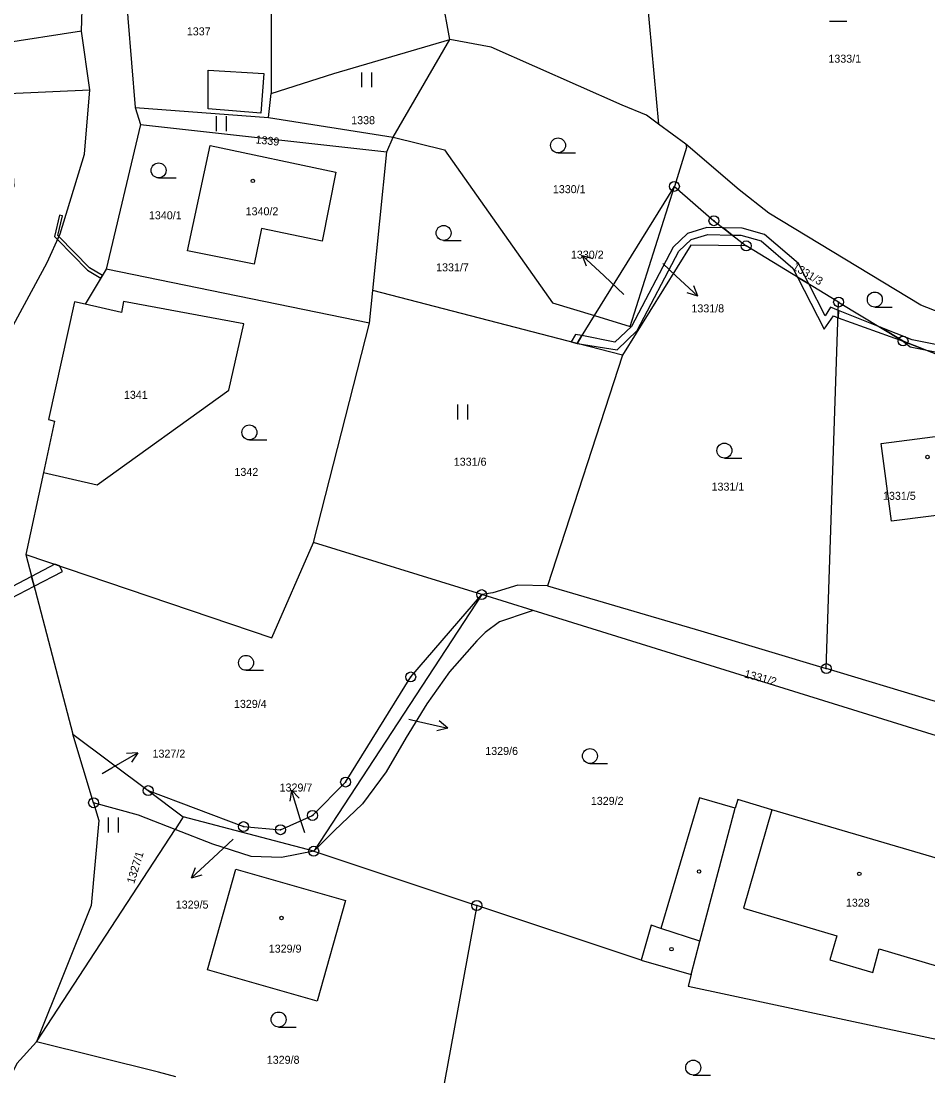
# Model space of a CAD drawing. Extents: x -587171 to -555306, y -1167727 to -1074732.
# Drawn here: x -559773.1 to -559682.1, y -1076491 to -1076385.2 of the extents above; entities that cross this region are included whole.
import ezdxf

# ---------------------------------------------------------------- set-up
doc = ezdxf.new("R2010")
doc.units = 0
for name, color, linetype in [('Hranice parcel', 7, 'Continuous'), ('Parcelní čísla', 7, 'Continuous'), ('Pop  PČ popisy', 7, 'Continuous'), ('Vnitřní kresba', 7, 'Continuous'), ('Věcná břemena k části', 7, 'Continuous'), ('Značky bodu BP', 7, 'Continuous'), ('Značky budov', 7, 'Continuous'), ('Značky kultur', 7, 'Continuous')]:
    doc.layers.add(name, color=color, linetype=linetype)

msp = doc.modelspace()

# ---------------------------------------------------------------- linework, layer by layer
at = {"layer": 'Hranice parcel'}
for p, q in [((-559730.08, -1076387.01), (-559738.33, -1076341.52)), ((-559713.61, -1076346.96), (-559709.16, -1076395.49)), ((-559748.02, -1076384.02), (-559748.03, -1076392.42)), ((-559766.21, -1076392.04), (-559767.04, -1076386.16)), ((-559735.79, -1076396.79), (-559730.08, -1076387.01)), ((-559748.28, -1076394.83), (-559748.03, -1076392.42)), ((-559761.67, -1076393.83), (-559748.28, -1076394.83)), ((-559761.67, -1076393.83), (-559761.12, -1076395.53)), ((-559748.28, -1076394.83), (-559735.79, -1076396.79)), ((-559761.12, -1076395.53), (-559764.56, -1076410.05)), ((-559761.12, -1076395.53), (-559736.41, -1076398.27)), ((-559706.43, -1076397.49), (-559709.16, -1076395.49)), ((-559736.41, -1076398.27), (-559735.79, -1076396.79)), ((-559737.81, -1076412.17), (-559736.41, -1076398.27)), ((-559715.59, -1076414.69), (-559707.57, -1076401.74)), ((-559691.09, -1076413.34), (-559700.36, -1076407.71)), ((-559764.56, -1076410.05), (-559766.68, -1076413.57)), ((-559738.14, -1076415.45), (-559764.56, -1076410.05)), ((-559738.14, -1076415.45), (-559737.81, -1076412.17)), ((-559717.32, -1076417.49), (-559737.81, -1076412.17)), ((-559692.33, -1076450.11), (-559691.09, -1076413.34)), ((-559743.78, -1076437.45), (-559738.14, -1076415.45)), ((-559717.32, -1076417.49), (-559715.59, -1076414.69)), ((-559712.76, -1076418.67), (-559717.32, -1076417.49)), ((-559712.76, -1076418.67), (-559720.31, -1076441.8)), ((-559770.87, -1076430.45), (-559772.64, -1076438.66)), ((-559726.9, -1076442.69), (-559743.78, -1076437.45)), ((-559772.64, -1076438.66), (-559767.92, -1076456.69)), ((-559726.9, -1076442.69), (-559743.75, -1076468.43)), ((-559721.73, -1076444.29), (-559726.9, -1076442.69)), ((-559765.83, -1076463.57), (-559767.92, -1076456.69)), ((-559767.92, -1076456.69), (-559760.35, -1076462.35)), ((-559760.35, -1076462.35), (-559756.84, -1076464.98)), ((-559756.84, -1076464.98), (-559757.66, -1076466.24)), ((-559743.75, -1076468.43), (-559756.84, -1076464.98)), ((-559771.57, -1076487.54), (-559757.66, -1076466.24)), ((-559743.75, -1076468.43), (-559727.39, -1076473.87)), ((-559727.39, -1076473.87), (-559731.76, -1076497.76)), ((-559710.9, -1076479.36), (-559727.39, -1076473.87)), ((-559706.18, -1076481.96), (-559674.84, -1076488.65))]:
    msp.add_line(p, q, dxfattribs=at)
for points in [[(-559767.04, -1076386.16), (-559766.95, -1076382.85), (-559768.25, -1076353.7)], [(-559763, -1076375.89), (-559762.39, -1076384.85), (-559761.67, -1076393.83)], [(-559767.04, -1076386.16), (-559783.45, -1076388.72), (-559793.51, -1076390.38)], [(-559748.03, -1076392.42), (-559741.73, -1076390.41), (-559730.08, -1076387.01)], [(-559709.16, -1076395.49), (-559710.38, -1076394.6), (-559712.81, -1076393.58), (-559725.94, -1076387.79), (-559730.08, -1076387.01)], [(-559793.51, -1076390.38), (-559792.53, -1076397.61), (-559791.8, -1076402.98), (-559781.43, -1076402.27), (-559773.79, -1076401.74), (-559774.38, -1076392.42), (-559766.21, -1076392.04)], [(-559786.56, -1076422.81), (-559783.31, -1076422.94), (-559777.97, -1076423.17), (-559770.49, -1076409.36), (-559769.19, -1076406.49), (-559766.73, -1076398.51), (-559766.21, -1076392.04)], [(-559735.79, -1076396.79), (-559730.64, -1076398.08), (-559719.81, -1076413.41), (-559715.59, -1076414.69)], [(-559706.43, -1076397.49), (-559706.34, -1076397.84), (-559707.57, -1076401.74)], [(-559670.93, -1076416.16), (-559676.15, -1076416.27), (-559682.85, -1076413.66), (-559698.09, -1076404.41), (-559701.08, -1076402.07), (-559706.43, -1076397.49)], [(-559749.73, -1076409.53), (-559756.4, -1076408.2), (-559754.14, -1076397.63), (-559741.52, -1076400.33), (-559742.91, -1076407.23), (-559748.98, -1076405.96), (-559749.73, -1076409.53)], [(-559715.59, -1076414.69), (-559711.99, -1076415.78), (-559707.57, -1076401.74)], [(-559707.57, -1076401.74), (-559703.6, -1076405.18), (-559700.36, -1076407.71)], [(-559700.36, -1076407.71), (-559705.91, -1076407.62), (-559712.76, -1076418.67)], [(-559770.87, -1076430.45), (-559765.48, -1076431.68), (-559752.25, -1076422.18), (-559750.76, -1076415.53), (-559762.82, -1076413.3), (-559763.02, -1076414.39), (-559766.68, -1076413.57)], [(-559766.68, -1076413.57), (-559767.76, -1076413.33), (-559770.34, -1076425.12), (-559769.75, -1076425.28), (-559770.87, -1076430.45)], [(-559691.09, -1076413.34), (-559684.63, -1076417.25), (-559676.87, -1076420.29), (-559669.77, -1076423.39)], [(-559678.84, -1076426.5), (-559674.59, -1076425.92), (-559673.56, -1076433.73), (-559677.82, -1076434.31), (-559685.78, -1076435.32), (-559686.81, -1076427.53), (-559678.84, -1076426.5)], [(-559772.64, -1076438.66), (-559747.95, -1076447.02), (-559743.78, -1076437.45)], [(-559720.31, -1076441.8), (-559723.26, -1076441.73), (-559725.77, -1076442.51), (-559726.9, -1076442.69)], [(-559720.31, -1076441.8), (-559704.93, -1076446.32), (-559692.33, -1076450.11)], [(-559760.35, -1076462.35), (-559750.79, -1076465.96), (-559747.08, -1076466.27), (-559743.87, -1076464.84), (-559740.55, -1076461.49), (-559734.02, -1076450.95), (-559726.9, -1076442.69)], [(-559721.73, -1076444.29), (-559722.15, -1076444.43), (-559725.1, -1076445.41), (-559726.55, -1076446.49), (-559727.4, -1076447.34), (-559730.12, -1076450.44), (-559732.39, -1076453.66), (-559734.48, -1076457.01), (-559736.47, -1076460.45), (-559738.87, -1076463.69), (-559741.69, -1076466.38), (-559743.75, -1076468.43)], [(-559667.9, -1076460.46), (-559668.89, -1076460.7), (-559721.73, -1076444.29)], [(-559667.4, -1076456.69), (-559670.3, -1076456.43), (-559674.19, -1076455.48), (-559681.95, -1076453.24), (-559692.33, -1076450.11)], [(-559672.85, -1076482.84), (-559679.92, -1076480.33), (-559676.97, -1076470.4), (-559697.79, -1076464.26), (-559701.19, -1076463.23), (-559701.48, -1076464.12), (-559705.06, -1076463.06), (-559708.94, -1076476.17), (-559709.89, -1076475.86), (-559710.9, -1076479.36)], [(-559765.83, -1076463.57), (-559765.29, -1076465.36), (-559766.07, -1076473.87), (-559771.57, -1076487.54)], [(-559757.66, -1076466.24), (-559761.34, -1076464.8), (-559765.83, -1076463.57)], [(-559743.75, -1076468.43), (-559746.97, -1076469.06), (-559750.04, -1076468.95), (-559753.86, -1076467.73), (-559757.66, -1076466.24)], [(-559743.41, -1076483.47), (-559754.42, -1076480.33), (-559751.56, -1076470.22), (-559740.55, -1076473.37), (-559743.41, -1076483.47)], [(-559710.9, -1076479.36), (-559705.87, -1076480.8), (-559706.18, -1076481.96)], [(-559771.57, -1076487.54), (-559773.54, -1076489.72), (-559786.15, -1076515.29)], [(-559757.57, -1076491.05), (-559759.32, -1076490.58), (-559771.57, -1076487.54)]]:
    msp.add_lwpolyline(points, dxfattribs=at)
at = {"layer": 'Pop  PČ popisy'}
for p, q in [((-559714.62, -1076410.71), (-559716.82, -1076408.66)), ((-559716.82, -1076408.66), (-559715.74, -1076408.98)), ((-559716.82, -1076408.66), (-559716.42, -1076409.71)), ((-559708.72, -1076409.49), (-559707.42, -1076410.7)), ((-559712.64, -1076412.57), (-559714.62, -1076410.71)), ((-559707.42, -1076410.7), (-559705.22, -1076412.75)), ((-559705.22, -1076412.75), (-559705.62, -1076411.7)), ((-559705.22, -1076412.75), (-559706.3, -1076412.43)), ((-559734.22, -1076455.17), (-559733.23, -1076455.4)), ((-559733.23, -1076455.4), (-559730.31, -1076456.07)), ((-559730.31, -1076456.07), (-559731.17, -1076455.36)), ((-559730.31, -1076456.07), (-559731.39, -1076456.34)), ((-559764.01, -1076460.06), (-559761.41, -1076458.56)), ((-559761.41, -1076458.56), (-559762.53, -1076458.63)), ((-559761.41, -1076458.56), (-559762.03, -1076459.49)), ((-559764.98, -1076460.62), (-559764.01, -1076460.06)), ((-559745.98, -1076462.3), (-559746.16, -1076463.4)), ((-559745.1, -1076465.17), (-559745.98, -1076462.3)), ((-559745.98, -1076462.3), (-559745.21, -1076463.11)), ((-559744.65, -1076466.59), (-559745.1, -1076465.17)), ((-559751.83, -1076467.21), (-559753.81, -1076469.05)), ((-559753.81, -1076469.05), (-559756.01, -1076471.1)), ((-559756.01, -1076471.1), (-559755.61, -1076470.05)), ((-559756.01, -1076471.1), (-559754.93, -1076470.78))]:
    msp.add_line(p, q, dxfattribs=at)
at = {"layer": 'Vnitřní kresba'}
for p, q in [((-559754.35, -1076393.97), (-559754.34, -1076390.07)), ((-559754.34, -1076390.07), (-559748.75, -1076390.41)), ((-559748.75, -1076390.41), (-559749.07, -1076394.39)), ((-559749.07, -1076394.39), (-559754.35, -1076393.97)), ((-559705, -1076477.46), (-559701.48, -1076464.12)), ((-559697.79, -1076464.26), (-559700.62, -1076474.14)), ((-559700.62, -1076474.14), (-559691.28, -1076476.93)), ((-559705, -1076477.46), (-559708.94, -1076476.17)), ((-559705.87, -1076480.8), (-559705, -1076477.46)), ((-559691.28, -1076476.93), (-559691.97, -1076479.31)), ((-559687.65, -1076480.58), (-559687.01, -1076478.21)), ((-559687.01, -1076478.21), (-559679.92, -1076480.33)), ((-559691.97, -1076479.31), (-559687.65, -1076480.58))]:
    msp.add_line(p, q, dxfattribs=at)
at = {"layer": 'Věcná břemena k části'}
for points in [[(-559769.24, -1076404.61), (-559769.75, -1076406.77), (-559769.45, -1076407.07), (-559769.32, -1076406.78), (-559769.42, -1076406.67), (-559768.95, -1076404.68)], [(-559717.32, -1076417.49), (-559713.31, -1076418.12), (-559711.31, -1076416.21), (-559707.12, -1076408.24), (-559705.89, -1076407.08), (-559704.21, -1076406.55), (-559701.76, -1076406.62), (-559702.69, -1076405.89), (-559704.31, -1076405.85), (-559706.25, -1076406.46), (-559707.68, -1076407.82), (-559711.88, -1076415.78), (-559713.53, -1076417.36), (-559716.84, -1076416.71)], [(-559695.68, -1076409.94), (-559695.23, -1076410.83), (-559694.09, -1076411.52), (-559695.13, -1076409.49), (-559698.52, -1076406.57), (-559700.77, -1076405.94), (-559702.69, -1076405.89), (-559701.76, -1076406.62), (-559700.89, -1076406.64), (-559698.86, -1076407.21)], [(-559766.25, -1076409.9), (-559769.32, -1076406.78), (-559769.45, -1076407.07), (-559766.44, -1076410.14), (-559765.09, -1076410.93), (-559764.93, -1076410.67)], [(-559692.55, -1076416.07), (-559691.62, -1076414.74), (-559691.14, -1076414.93), (-559691.12, -1076414.18), (-559691.91, -1076413.86), (-559692.44, -1076414.73), (-559694.09, -1076411.52), (-559695.23, -1076410.83)], [(-559684.63, -1076417.25), (-559686.94, -1076415.85), (-559691.12, -1076414.18), (-559691.14, -1076414.93)], [(-559717.32, -1076417.49), (-559716.84, -1076416.71), (-559717.49, -1076416.58), (-559717.91, -1076417.34)], [(-559683.73, -1076417.14), (-559686.94, -1076415.85), (-559684.63, -1076417.25), (-559682.4, -1076418.12), (-559670.36, -1076420.51), (-559670.01, -1076423.29), (-559669.77, -1076423.39), (-559670.06, -1076420.85), (-559670.25, -1076419.82)], [(-559683.93, -1076417.82), (-559682.4, -1076418.12), (-559684.63, -1076417.25)], [(-559768.96, -1076440.37), (-559769.25, -1076439.81), (-559769.73, -1076439.64), (-559772.06, -1076440.86), (-559771.8, -1076441.85)], [(-559771.8, -1076441.85), (-559772.06, -1076440.86), (-559776.61, -1076443.23), (-559776.43, -1076444.26)]]:
    msp.add_lwpolyline(points, close=True, dxfattribs=at)
at = {"layer": 'Značky bodu BP'}
for centre, radius in [((-559707.57, -1076401.74), 0.5), ((-559707.57, -1076401.74), 0.0303), ((-559703.6, -1076405.18), 0.5), ((-559703.6, -1076405.18), 0.0303), ((-559700.36, -1076407.71), 0.5), ((-559700.36, -1076407.71), 0.0303), ((-559691.09, -1076413.34), 0.5), ((-559691.09, -1076413.34), 0.0303), ((-559684.63, -1076417.25), 0.5), ((-559684.63, -1076417.25), 0.0303), ((-559726.9, -1076442.69), 0.5), ((-559726.9, -1076442.69), 0.0303), ((-559692.33, -1076450.11), 0.5), ((-559692.33, -1076450.11), 0.0303), ((-559734.02, -1076450.95), 0.5), ((-559734.02, -1076450.95), 0.0303), ((-559740.55, -1076461.49), 0.5), ((-559760.35, -1076462.35), 0.5), ((-559740.55, -1076461.49), 0.0303), ((-559765.83, -1076463.57), 0.5), ((-559760.35, -1076462.35), 0.0303), ((-559765.83, -1076463.57), 0.0303), ((-559743.87, -1076464.84), 0.5), ((-559743.87, -1076464.84), 0.0303), ((-559750.79, -1076465.96), 0.5), ((-559750.79, -1076465.96), 0.0303), ((-559747.08, -1076466.27), 0.5), ((-559747.08, -1076466.27), 0.0303), ((-559743.75, -1076468.43), 0.5), ((-559743.75, -1076468.43), 0.0303), ((-559727.39, -1076473.87), 0.5), ((-559727.39, -1076473.87), 0.0303)]:
    msp.add_circle(centre, radius, dxfattribs=at)
at = {"layer": 'Značky budov'}
for centre in [(-559749.86, -1076401.19), (-559682.18, -1076428.89), (-559705.09, -1076470.46), (-559689.02, -1076470.69), (-559746.98, -1076475.12), (-559707.86, -1076478.25)]:
    msp.add_circle(centre, 0.175, dxfattribs=at)
at = {"layer": 'Značky kultur'}
for p, q in [((-559692.01, -1076385.16), (-559690.26, -1076385.16)), ((-559738.91, -1076391.8), (-559738.91, -1076390.3)), ((-559737.91, -1076391.8), (-559737.91, -1076390.3)), ((-559753.49, -1076396.21), (-559753.49, -1076394.71)), ((-559752.49, -1076396.21), (-559752.49, -1076394.71)), ((-559719.24, -1076398.38), (-559717.49, -1076398.38)), ((-559759.31, -1076400.89), (-559757.56, -1076400.89)), ((-559730.72, -1076407.16), (-559728.97, -1076407.16)), ((-559687.46, -1076413.84), (-559685.71, -1076413.84)), ((-559729.3, -1076425.11), (-559729.3, -1076423.61)), ((-559728.3, -1076425.11), (-559728.3, -1076423.61)), ((-559750.2, -1076427.17), (-559748.45, -1076427.17)), ((-559702.55, -1076428.99), (-559700.8, -1076428.99)), ((-559750.54, -1076450.28), (-559748.79, -1076450.28)), ((-559716.04, -1076459.63), (-559714.29, -1076459.63)), ((-559764.32, -1076466.54), (-559764.32, -1076465.04)), ((-559763.32, -1076466.54), (-559763.32, -1076465.04)), ((-559747.27, -1076486.06), (-559745.52, -1076486.06)), ((-559705.68, -1076490.88), (-559703.93, -1076490.88))]:
    msp.add_line(p, q, dxfattribs=at)
for centre in [(-559719.24, -1076397.63), (-559759.31, -1076400.14), (-559730.72, -1076406.41), (-559687.46, -1076413.09), (-559750.2, -1076426.42), (-559702.55, -1076428.24), (-559750.54, -1076449.53), (-559716.04, -1076458.88), (-559747.27, -1076485.31), (-559705.68, -1076490.13)]:
    msp.add_circle(centre, 0.75, dxfattribs=at)

# ---------------------------------------------------------------- texts
at = {"layer": 'Parcelní čísla'}
for s, p in [('1337', (-559756.48, -1076386.59)), ('1333/1', (-559692.12, -1076389.33)), ('1338', (-559739.99, -1076395.5)), ('1330/1', (-559719.76, -1076402.42)), ('1340/2', (-559750.58, -1076404.64)), ('1340/1', (-559760.28, -1076405.04)), ('1330/2', (-559717.95, -1076408.99)), ('1331/7', (-559731.47, -1076410.26)), ('1331/8', (-559705.86, -1076414.38)), ('1341', (-559762.79, -1076423.05)), ('1331/6', (-559729.7, -1076429.76)), ('1342', (-559751.7, -1076430.78)), ('1331/1', (-559703.84, -1076432.26)), ('1331/5', (-559686.64, -1076433.18)), ('1329/4', (-559751.75, -1076454.05)), ('1327/2', (-559759.92, -1076459.04)), ('1329/6', (-559726.54, -1076458.77)), ('1329/7', (-559747.17, -1076462.44)), ('1329/2', (-559715.95, -1076463.78)), ('1329/5', (-559757.59, -1076474.18)), ('1328', (-559690.36, -1076473.99)), ('1329/9', (-559748.26, -1076478.6)), ('1329/8', (-559748.46, -1076489.75))]:
    msp.add_text(s, height=0.803, dxfattribs=at).set_placement(p)
for s, rotation, p in [('1339', 354, (-559749.62, -1076397.42)), ('1331/3', 329, (-559695.8, -1076410)), ('1331/2', 345, (-559700.61, -1076450.98)), ('1327/1', 73, (-559761.76, -1076471.74))]:
    msp.add_text(s, height=0.803, rotation=rotation, dxfattribs=at).set_placement(p)

doc.saveas('drawing.dxf')
